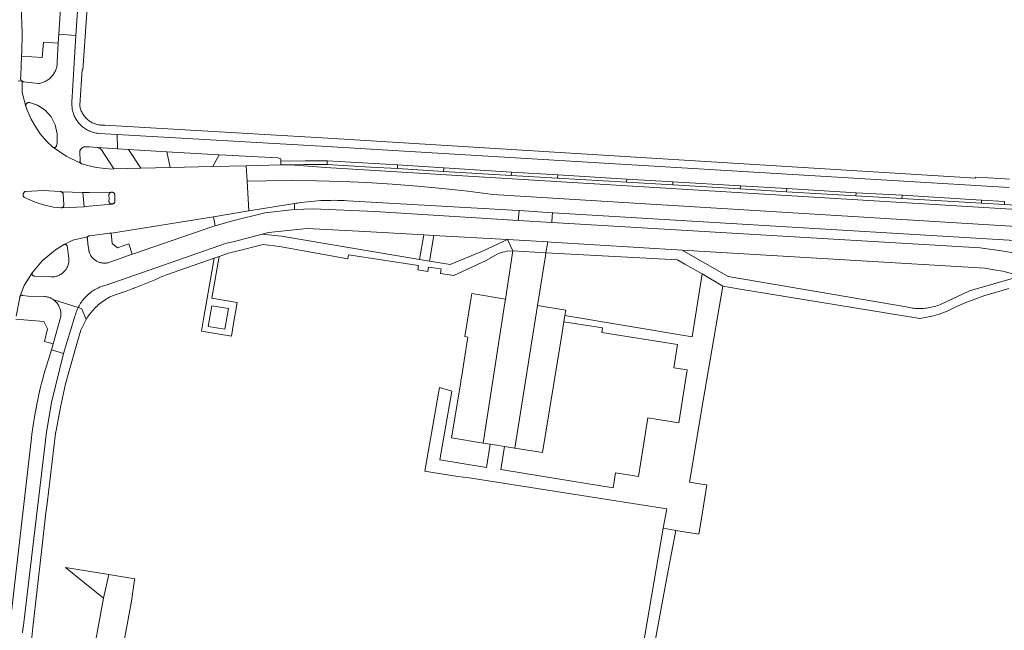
# Model space of a CAD drawing. Extents: x 146402 to 164798, y 455483 to 464134.
# Tile 389 of 575: x 158488 to 158660, y 460861 to 460967. Entities that reach past the tile are written whole.
import ezdxf

# ---------------------------------------------------------------- set-up
doc = ezdxf.new("R2010")
doc.units = 0
doc.header["$LTSCALE"] = 0.2
for name, color, linetype, lineweight in [('B-XX-VH-VERHARDING_ASFALT-GV', 252, 'CONTINUOUS', 18), ('B-XX-VH-VERHARDING_BETONSTRAATSTEEN-GV', 252, 'CONTINUOUS', 18), ('B-XX-VH-VERHARDING_STRAATBAKSTEEN-GV', 252, 'CONTINUOUS', 18), ('B-XX-VH-VERHARDING_TEGEL-GV', 252, 'CONTINUOUS', 18)]:
    doc.layers.add(name, color=color, linetype=linetype, lineweight=lineweight)

msp = doc.modelspace()

# ---------------------------------------------------------------- linework, layer by layer
at = {"layer": 'B-XX-VH-VERHARDING_ASFALT-GV'}
for points in [[(158487.651, 460956.639), (158488.33, 460956.604), (158488.26, 460956.658), (158488.196, 460956.718), (158488.138, 460956.784), (158488.085, 460956.856), (158488.04, 460956.931), (158488.068, 460957.583), (158488.233, 460960.975), (158488.268, 460961.691), (158488.297, 460964.938), (158488.123, 460969.826), (158488.003, 460974.312), (158489.686, 461000), (158491.34, 461025.608), (158491.219, 461027.821), (158490.65, 461036.208), (158490.31, 461044.607), (158486.826, 461044.464)], [(158487.302, 460915.607), (158487.905, 460918.882), (158487.908, 460918.937), (158487.918, 460918.99), (158487.937, 460919.042), (158487.962, 460919.09), (158487.995, 460919.134), (158488.702, 460920.958), (158490.069, 460923.195), (158491.788, 460925.29), (158494.124, 460927.194), (158495.53, 460928.082), (158495.584, 460928.109), (158495.641, 460928.13), (158497.158, 460928.9), (158499.744, 460929.445), (158499.776, 460929.49), (158499.815, 460929.529), (158499.859, 460929.562), (158499.907, 460929.588), (158499.959, 460929.607), (158500, 460929.616), (158500.012, 460929.619), (158500.067, 460929.622), (158500.122, 460929.618), (158503.572, 460930.068), (158503.859, 460930.102), (158505.026, 460930.241), (158521.734, 460932.966), (158527.883, 460933.969), (158527.579, 460939.155), (158527.421, 460941.85), (158521.619, 460941.719), (158514.165, 460941.55), (158509.017, 460941.434), (158508.982, 460941.433), (158504.316, 460941.293), (158503.915, 460941.281), (158501.265, 460941.538), (158500, 460941.821), (158499.764, 460941.874), (158498.733, 460942.161), (158498.677, 460942.184), (158498.624, 460942.214), (158498.576, 460942.251), (158498.532, 460942.293), (158496.024, 460943.535), (158493.794, 460945.025), (158493.742, 460945.047), (158493.694, 460945.077), (158493.691, 460945.079), (158492.589, 460946.116), (158491.487, 460947.441), (158490.693, 460948.589), (158489.872, 460949.974), (158489.248, 460951.43), (158488.958, 460952.204), (158488.333, 460954.624), (158488.33, 460956.604), (158487.651, 460956.639)], [(158660.57, 460938.036), (158541.495, 460945.213), (158504.916, 460947.297), (158504.943, 460944.823), (158506.863, 460944.706), (158513.602, 460944.269), (158522.702, 460943.77), (158532.937, 460943.205), (158533.467, 460943.03), (158533.494, 460942.636), (158537.7, 460942.692), (158541.582, 460942.714), (158541.617, 460942.714), (158553.851, 460941.991), (158561.915, 460941.489), (158573.733, 460940.748), (158581.808, 460940.288), (158593.847, 460939.532), (158601.903, 460939.064), (158613.692, 460938.325), (158621.788, 460937.865), (158633.889, 460937.149), (158641.909, 460936.693), (158655.778, 460935.87), (158659.79, 460935.62)], [(158670.441, 460930.722), (158570.468, 460936.85), (158566.092, 460937.413), (158561.707, 460937.901), (158557.314, 460938.316), (158552.914, 460938.656), (158548.51, 460938.921), (158544.102, 460939.112), (158539.691, 460939.228), (158535.279, 460939.269), (158530.867, 460939.236), (158527.579, 460939.155), (158527.883, 460933.969), (158535.835, 460935.266), (158536.118, 460935.312), (158536.356, 460935.348), (158536.936, 460935.431), (158537.516, 460935.506), (158538.098, 460935.573), (158538.68, 460935.631), (158539.263, 460935.682), (158539.847, 460935.725), (158540.431, 460935.76), (158541.016, 460935.787), (158541.601, 460935.806), (158542.187, 460935.817), (158542.772, 460935.82), (158543.357, 460935.815), (158543.942, 460935.802), (158544.527, 460935.781), (158545.112, 460935.752), (158574.973, 460934.073), (158575.07, 460934.065), (158580.865, 460933.62), (158581.01, 460933.609), (158670.299, 460928.317)], [(158662.005, 460926.518), (158659.26, 460927.037), (158655.523, 460927.509), (158580.793, 460931.965), (158580.763, 460931.967), (158574.922, 460932.327), (158549.877, 460933.872), (158539.117, 460934.314), (158535.875, 460934.194), (158535.87, 460934.194), (158530.652, 460933.617), (158525.023, 460932.243), (158522.038, 460931.379), (158521.614, 460931.256), (158507.732, 460926.483), (158507.542, 460926.415), (158503.601, 460925.012), (158503.459, 460924.967), (158503.314, 460924.929), (158503.167, 460924.9), (158503.019, 460924.878), (158502.871, 460924.864), (158502.721, 460924.858), (158502.572, 460924.86), (158502.423, 460924.87), (158502.274, 460924.889), (158502.127, 460924.915), (158501.982, 460924.948), (158501.838, 460924.99), (158501.697, 460925.039), (158501.559, 460925.096), (158501.424, 460925.16), (158501.292, 460925.231), (158501.165, 460925.309), (158501.042, 460925.394), (158500.923, 460925.485), (158500.81, 460925.582), (158500.702, 460925.686), (158500.6, 460925.795), (158500.503, 460925.909), (158500.413, 460926.028), (158500.33, 460926.152), (158500.253, 460926.28), (158500.183, 460926.413), (158500.121, 460926.548), (158500.065, 460926.687), (158500.017, 460926.829), (158500, 460926.891), (158499.977, 460926.973), (158499.948, 460927.103), (158499.811, 460928.21), (158499.716, 460929.095), (158499.704, 460929.128), (158499.691, 460929.181), (158499.686, 460929.236), (158499.688, 460929.291), (158499.699, 460929.345), (158499.718, 460929.397), (158499.744, 460929.445), (158497.158, 460928.9), (158495.641, 460928.13), (158495.7, 460928.142), (158495.76, 460928.147), (158495.82, 460928.143), (158495.879, 460928.132), (158495.937, 460928.113), (158495.991, 460928.086), (158496.041, 460928.053), (158496.087, 460928.013), (158496.126, 460927.968), (158496.151, 460927.932), (158496.48, 460925.725), (158496.489, 460925.57), (158496.491, 460925.415), (158496.484, 460925.26), (158496.469, 460925.106), (158496.447, 460924.953), (158496.416, 460924.801), (158496.378, 460924.65), (158496.332, 460924.502), (158496.278, 460924.357), (158496.217, 460924.214), (158496.149, 460924.075), (158496.074, 460923.94), (158495.991, 460923.808), (158495.902, 460923.681), (158495.807, 460923.559), (158495.705, 460923.442), (158495.598, 460923.33), (158495.485, 460923.224), (158495.367, 460923.124), (158495.243, 460923.03), (158495.115, 460922.943), (158494.983, 460922.862), (158494.846, 460922.788), (158494.706, 460922.722), (158494.563, 460922.662), (158494.417, 460922.611), (158494.268, 460922.566), (158494.118, 460922.53), (158493.965, 460922.501), (158493.812, 460922.48), (158493.657, 460922.468), (158493.502, 460922.463), (158493.367, 460922.465), (158490.419, 460922.619), (158490.362, 460922.627), (158490.307, 460922.644), (158490.254, 460922.667), (158490.206, 460922.698), (158490.162, 460922.735), (158490.123, 460922.778), (158490.091, 460922.826), (158490.066, 460922.878), (158490.048, 460922.933), (158490.038, 460922.99), (158490.036, 460923.047), (158490.042, 460923.104), (158490.056, 460923.16), (158490.069, 460923.195), (158488.702, 460920.958), (158487.995, 460919.134), (158488.033, 460919.173), (158488.077, 460919.206), (158488.125, 460919.232), (158488.177, 460919.251), (158488.23, 460919.262), (158488.285, 460919.266), (158488.339, 460919.261), (158488.391, 460919.249), (158489.367, 460919.118), (158492.204, 460919.052), (158492.352, 460919.038), (158492.508, 460919.016), (158492.662, 460918.986), (158492.815, 460918.948), (158492.966, 460918.902), (158493.114, 460918.848), (158493.26, 460918.788), (158493.402, 460918.719), (158493.54, 460918.644), (158493.674, 460918.562), (158493.804, 460918.473), (158493.826, 460918.457), (158498.103, 460917.122), (158498.155, 460917.226), (158498.271, 460917.442), (158498.395, 460917.653), (158498.525, 460917.861), (158498.662, 460918.063), (158498.806, 460918.262), (158498.956, 460918.455), (158499.112, 460918.644), (158499.274, 460918.828), (158499.442, 460919.006), (158499.616, 460919.178), (158499.796, 460919.345), (158499.981, 460919.505), (158500, 460919.521), (158500.171, 460919.66), (158500.365, 460919.808), (158500.565, 460919.95), (158500.769, 460920.085), (158500.978, 460920.214), (158501.19, 460920.335), (158501.407, 460920.45), (158501.627, 460920.558), (158501.85, 460920.658), (158502.077, 460920.751), (158502.306, 460920.836), (158502.539, 460920.914), (158502.773, 460920.984), (158503.01, 460921.047), (158524.014, 460928.347), (158525.158, 460928.587), (158530.211, 460929.901), (158531.297, 460930.183), (158538.055, 460930.93), (158548.112, 460930.37), (158558.404, 460929.787), (158560.168, 460929.687), (158573.022, 460928.959), (158580.046, 460928.561), (158580.668, 460928.526), (158603.537, 460927.156), (158656.362, 460923.992), (158657.913, 460923.72), (158659.502, 460923.436), (158662.687, 460922.599)]]:
    msp.add_lwpolyline(points, dxfattribs=at)
for points in [[(158541.291, 460941.572), (158535.186, 460942.021), (158533.462, 460941.987), (158527.421, 460941.85), (158527.579, 460939.155), (158530.867, 460939.236), (158535.279, 460939.269), (158539.691, 460939.228), (158544.102, 460939.112), (158548.51, 460938.921), (158552.914, 460938.656), (158557.314, 460938.316), (158561.707, 460937.901), (158566.092, 460937.413), (158570.468, 460936.85), (158670.441, 460930.722), (158670.614, 460933.661), (158661.924, 460934.192)], [(158488.938, 460937.371), (158491.97, 460937.535), (158494.973, 460937.369), (158495.014, 460937.363), (158495.08, 460937.347), (158495.144, 460937.324), (158495.204, 460937.293), (158498.941, 460937.202), (158500, 460937.208), (158503.874, 460937.229), (158503.925, 460937.238), (158503.99, 460937.242), (158504.054, 460937.238), (158504.118, 460937.226), (158504.179, 460937.206), (158504.238, 460937.179), (158504.293, 460937.145), (158504.343, 460937.104), (158504.388, 460937.057), (158504.427, 460937.006), (158504.459, 460936.949), (158504.484, 460936.89), (158504.501, 460936.827), (158504.511, 460936.763), (158504.513, 460936.72), (158504.513, 460935.683), (158504.507, 460935.619), (158504.494, 460935.556), (158504.473, 460935.495), (158504.444, 460935.437), (158504.408, 460935.383), (158504.366, 460935.334), (158504.319, 460935.291), (158504.266, 460935.253), (158504.209, 460935.223), (158504.149, 460935.2), (158504.086, 460935.185), (158504.022, 460935.177), (158503.958, 460935.177), (158500, 460934.789), (158499.139, 460934.707), (158495.164, 460934.503), (158495.099, 460934.496), (158493.812, 460934.64), (158492.068, 460935.011), (158490.566, 460935.481), (158488.759, 460936.311), (158488.715, 460936.343), (158488.664, 460936.389), (158488.619, 460936.441), (158488.58, 460936.497), (158488.548, 460936.558), (158488.523, 460936.622), (158488.506, 460936.688), (158488.497, 460936.756), (158488.495, 460936.824), (158488.502, 460936.892), (158488.516, 460936.959), (158488.539, 460937.024), (158488.568, 460937.086), (158488.605, 460937.144), (158488.648, 460937.197), (158488.697, 460937.245), (158488.751, 460937.287), (158488.81, 460937.322), (158488.873, 460937.35)], [(158498.941, 460937.202), (158495.204, 460937.293), (158495.26, 460937.256), (158495.312, 460937.211), (158495.357, 460937.162), (158495.397, 460937.107), (158495.43, 460937.048), (158495.455, 460936.985), (158495.474, 460936.92), (158495.484, 460936.853), (158495.611, 460935.063), (158495.611, 460935.003), (158495.603, 460934.938), (158495.587, 460934.874), (158495.564, 460934.813), (158495.533, 460934.755), (158495.496, 460934.701), (158495.452, 460934.652), (158495.402, 460934.609), (158495.348, 460934.572), (158495.29, 460934.541), (158495.228, 460934.519), (158495.164, 460934.503), (158499.139, 460934.707)]]:
    msp.add_lwpolyline(points, close=True, dxfattribs=at)
at = {"layer": 'B-XX-VH-VERHARDING_BETONSTRAATSTEEN-GV'}
msp.add_lwpolyline([(158495.762, 460981.05), (158494.702, 460964.81), (158497.688, 460964.582), (158498.661, 460979.055)], dxfattribs=at)
for points in [[(158497.688, 460964.582), (158494.702, 460964.81), (158494.62, 460963.198), (158494.455, 460959.982), (158494.455, 460959.923), (158494.45, 460959.749), (158494.437, 460959.575), (158494.415, 460959.402), (158494.386, 460959.23), (158494.349, 460959.06), (158494.304, 460958.892), (158494.252, 460958.726), (158494.192, 460958.562), (158494.124, 460958.402), (158494.049, 460958.244), (158493.968, 460958.09), (158493.879, 460957.941), (158493.783, 460957.795), (158493.681, 460957.654), (158493.572, 460957.518), (158493.457, 460957.387), (158493.337, 460957.261), (158493.21, 460957.141), (158493.079, 460957.027), (158492.942, 460956.919), (158492.8, 460956.818), (158492.654, 460956.723), (158492.504, 460956.635), (158492.35, 460956.554), (158492.192, 460956.48), (158492.031, 460956.413), (158491.867, 460956.354), (158491.701, 460956.302), (158491.532, 460956.258), (158491.362, 460956.222), (158491.19, 460956.194), (158488.558, 460956.483), (158488.482, 460956.515), (158488.404, 460956.556), (158488.33, 460956.604), (158488.333, 460954.624), (158488.958, 460952.204), (158488.948, 460952.27), (158488.946, 460952.336), (158488.952, 460952.402), (158488.966, 460952.467), (158488.988, 460952.53), (158489.017, 460952.589), (158489.053, 460952.645), (158489.095, 460952.696), (158489.144, 460952.741), (158489.197, 460952.781), (158489.255, 460952.813), (158489.316, 460952.839), (158489.38, 460952.857), (158489.445, 460952.867), (158489.512, 460952.869), (158489.578, 460952.863), (158489.608, 460952.858), (158491.024, 460952.391), (158492.344, 460951.549), (158493.39, 460950.351), (158494.07, 460948.96), (158494.416, 460947.416), (158494.409, 460945.863), (158494.318, 460945.318), (158494.302, 460945.264), (158494.279, 460945.212), (158494.249, 460945.164), (158494.212, 460945.121), (158494.17, 460945.084), (158494.122, 460945.053), (158494.071, 460945.029), (158494.017, 460945.012), (158493.962, 460945.003), (158493.905, 460945.003), (158493.849, 460945.01), (158493.794, 460945.025), (158496.024, 460943.535), (158498.532, 460942.293), (158498.495, 460942.341), (158498.465, 460942.394), (158498.442, 460942.45), (158498.426, 460942.508), (158498.418, 460942.569), (158498.418, 460942.629), (158498.42, 460942.653), (158498.386, 460944.261), (158498.396, 460944.348), (158498.415, 460944.434), (158498.44, 460944.518), (158498.474, 460944.6), (158498.514, 460944.677), (158498.562, 460944.751), (158498.616, 460944.821), (158498.677, 460944.885), (158498.742, 460944.943), (158498.813, 460944.995), (158498.888, 460945.041), (158498.967, 460945.079), (158499.049, 460945.11), (158499.134, 460945.133), (158499.221, 460945.149), (158499.308, 460945.157), (158499.396, 460945.157), (158499.484, 460945.148), (158499.494, 460945.147), (158500, 460945.119), (158501.491, 460945.035), (158501.497, 460945.034), (158504.943, 460944.823), (158504.916, 460947.297), (158501.71, 460947.48), (158501.635, 460947.487), (158501.434, 460947.51), (158501.234, 460947.541), (158501.036, 460947.581), (158500.839, 460947.628), (158500.644, 460947.682), (158500.452, 460947.745), (158500.262, 460947.815), (158500.075, 460947.892), (158500, 460947.927), (158499.891, 460947.977), (158499.711, 460948.069), (158499.534, 460948.168), (158499.362, 460948.274), (158499.194, 460948.387), (158499.03, 460948.506), (158498.871, 460948.631), (158498.718, 460948.763), (158498.569, 460948.901), (158498.427, 460949.044), (158498.29, 460949.193), (158498.159, 460949.348), (158498.034, 460949.507), (158497.916, 460949.671), (158497.804, 460949.84), (158497.699, 460950.013), (158497.6, 460950.19), (158497.51, 460950.37), (158497.426, 460950.555), (158497.349, 460950.742), (158497.28, 460950.932), (158497.219, 460951.125), (158497.165, 460951.32), (158497.119, 460951.517), (158497.081, 460951.716), (158497.05, 460951.916), (158497.028, 460952.117), (158497.013, 460952.319), (158497.007, 460952.521), (158497.008, 460952.724), (158497.018, 460952.926)], [(158522.702, 460943.77), (158513.602, 460944.269), (158514.165, 460941.55), (158521.619, 460941.719)], [(158541.547, 460942.043), (158537.506, 460942.067), (158535.186, 460942.021), (158541.291, 460941.572), (158661.924, 460934.192), (158670.614, 460933.661), (158670.66, 460934.434), (158666.785, 460934.663), (158659.758, 460935.078), (158655.745, 460935.315), (158641.877, 460936.135), (158633.857, 460936.609), (158621.757, 460937.325), (158613.661, 460937.803), (158601.87, 460938.5), (158593.814, 460938.976), (158581.773, 460939.688), (158573.699, 460940.166), (158561.878, 460940.864), (158553.813, 460941.341), (158549.097, 460941.62), (158541.586, 460942.041)], [(158494.973, 460937.369), (158491.97, 460937.535), (158488.938, 460937.371), (158488.873, 460937.35), (158488.81, 460937.322), (158488.751, 460937.287), (158488.697, 460937.245), (158488.648, 460937.197), (158488.605, 460937.144), (158488.568, 460937.086), (158488.539, 460937.024), (158488.516, 460936.959), (158488.502, 460936.892), (158488.495, 460936.824), (158488.497, 460936.756), (158488.506, 460936.688), (158488.523, 460936.622), (158488.548, 460936.558), (158488.58, 460936.497), (158488.619, 460936.441), (158488.664, 460936.389), (158488.715, 460936.343), (158488.759, 460936.311), (158490.566, 460935.481), (158492.068, 460935.011), (158493.812, 460934.64), (158495.099, 460934.496), (158495.164, 460934.503), (158495.228, 460934.519), (158495.29, 460934.541), (158495.348, 460934.572), (158495.402, 460934.609), (158495.452, 460934.652), (158495.496, 460934.701), (158495.533, 460934.755), (158495.564, 460934.813), (158495.587, 460934.874), (158495.603, 460934.938), (158495.611, 460935.003), (158495.611, 460935.063), (158495.484, 460936.853), (158495.474, 460936.92), (158495.455, 460936.985), (158495.43, 460937.048), (158495.397, 460937.107), (158495.357, 460937.162), (158495.312, 460937.211), (158495.26, 460937.256), (158495.204, 460937.293), (158495.144, 460937.324), (158495.08, 460937.347), (158495.014, 460937.363)], [(158659.79, 460935.62), (158655.778, 460935.87), (158655.745, 460935.315), (158659.758, 460935.078)], [(158580.865, 460933.62), (158575.07, 460934.065), (158575.013, 460933.389), (158574.922, 460932.327), (158580.763, 460931.967), (158580.829, 460933.034)], [(158495.82, 460928.143), (158495.76, 460928.147), (158495.7, 460928.142), (158495.641, 460928.13), (158495.584, 460928.109), (158495.53, 460928.082), (158494.124, 460927.194), (158491.788, 460925.29), (158490.069, 460923.195), (158490.056, 460923.16), (158490.042, 460923.104), (158490.036, 460923.047), (158490.038, 460922.99), (158490.048, 460922.933), (158490.066, 460922.878), (158490.091, 460922.826), (158490.123, 460922.778), (158490.162, 460922.735), (158490.206, 460922.698), (158490.254, 460922.667), (158490.307, 460922.644), (158490.362, 460922.627), (158490.419, 460922.619), (158493.367, 460922.465), (158493.502, 460922.463), (158493.657, 460922.468), (158493.812, 460922.48), (158493.965, 460922.501), (158494.118, 460922.53), (158494.268, 460922.566), (158494.417, 460922.611), (158494.563, 460922.662), (158494.706, 460922.722), (158494.846, 460922.788), (158494.983, 460922.862), (158495.115, 460922.943), (158495.243, 460923.03), (158495.367, 460923.124), (158495.485, 460923.224), (158495.598, 460923.33), (158495.705, 460923.442), (158495.807, 460923.559), (158495.902, 460923.681), (158495.991, 460923.808), (158496.074, 460923.94), (158496.149, 460924.075), (158496.217, 460924.214), (158496.278, 460924.357), (158496.332, 460924.502), (158496.378, 460924.65), (158496.416, 460924.801), (158496.447, 460924.953), (158496.469, 460925.106), (158496.484, 460925.26), (158496.491, 460925.415), (158496.489, 460925.57), (158496.48, 460925.725), (158496.151, 460927.932), (158496.126, 460927.968), (158496.087, 460928.013), (158496.041, 460928.053), (158495.991, 460928.086), (158495.937, 460928.113), (158495.879, 460928.132)], [(158579.747, 460926.684), (158573.968, 460926.99), (158573.862, 460926.271), (158572.665, 460918.584), (158572.564, 460917.934), (158568.759, 460893.492), (158570.026, 460893.288), (158571.153, 460893.106), (158572.526, 460892.884), (158574.308, 460892.598), (158578.28, 460917.492), (158579.661, 460926.148)], [(158503.438, 460870.545), (158495.874, 460871.803), (158502.537, 460866.426)]]:
    msp.add_lwpolyline(points, close=True, dxfattribs=at)
at = {"layer": 'B-XX-VH-VERHARDING_STRAATBAKSTEEN-GV'}
for points in [[(158572.665, 460918.584), (158566.822, 460919.571), (158566.712, 460918.893), (158565.608, 460912.055), (158566.119, 460911.949), (158565.461, 460907.87), (158564.978, 460904.872), (158564.915, 460904.479), (158564.867, 460904.181), (158564.574, 460902.36), (158563.287, 460894.372), (158568.759, 460893.492), (158572.564, 460917.934)], [(158583.193, 460916.664), (158578.28, 460917.492), (158574.308, 460892.598), (158579.129, 460891.823), (158582.375, 460911.667), (158582.858, 460914.616), (158583.042, 460915.738)]]:
    msp.add_lwpolyline(points, close=True, dxfattribs=at)
at = {"layer": 'B-XX-VH-VERHARDING_TEGEL-GV'}
for points in [[(158498.661, 460979.055), (158497.688, 460964.582), (158497.018, 460952.926), (158497.008, 460952.724), (158497.007, 460952.521), (158497.013, 460952.319), (158497.028, 460952.117), (158497.05, 460951.916), (158497.081, 460951.716), (158497.119, 460951.517), (158497.165, 460951.32), (158497.219, 460951.125), (158497.28, 460950.932), (158497.349, 460950.742), (158497.426, 460950.555), (158497.51, 460950.37), (158497.6, 460950.19), (158497.699, 460950.013), (158497.804, 460949.84), (158497.916, 460949.671), (158498.034, 460949.507), (158498.159, 460949.348), (158498.29, 460949.193), (158498.427, 460949.044), (158498.569, 460948.901), (158498.718, 460948.763), (158498.871, 460948.631), (158499.03, 460948.506), (158499.194, 460948.387), (158499.362, 460948.274), (158499.534, 460948.168), (158499.711, 460948.069), (158499.891, 460947.977), (158500, 460947.927), (158500.075, 460947.892), (158500.262, 460947.815), (158500.452, 460947.745), (158500.644, 460947.682), (158500.839, 460947.628), (158501.036, 460947.581), (158501.234, 460947.541), (158501.434, 460947.51), (158501.635, 460947.487), (158501.71, 460947.48), (158504.916, 460947.297), (158541.495, 460945.213), (158660.57, 460938.036)], [(158660.671, 460939.515), (158659.007, 460939.604), (158654.738, 460939.832), (158654.729, 460939.694), (158653.828, 460939.73), (158541.677, 460946.655), (158502.762, 460948.935), (158502.642, 460948.925), (158502.463, 460948.916), (158502.284, 460948.915), (158502.104, 460948.922), (158501.926, 460948.938), (158501.748, 460948.961), (158501.572, 460948.992), (158501.397, 460949.031), (158501.224, 460949.078), (158501.053, 460949.132), (158500.885, 460949.194), (158500.72, 460949.264), (158500.558, 460949.341), (158500.4, 460949.424), (158500.245, 460949.515), (158500.095, 460949.613), (158500, 460949.681), (158499.949, 460949.717), (158499.808, 460949.828), (158499.672, 460949.945), (158499.542, 460950.067), (158499.417, 460950.196), (158499.298, 460950.33), (158499.185, 460950.469), (158499.078, 460950.613), (158498.978, 460950.762), (158498.885, 460950.915), (158498.799, 460951.072), (158498.719, 460951.232), (158498.647, 460951.396), (158498.582, 460951.563), (158498.525, 460951.733), (158498.476, 460951.905), (158498.434, 460952.08), (158498.4, 460952.256), (158498.374, 460952.433), (158498.771, 460958.566), (158498.915, 460958.556), (158498.961, 460959.34), (158500, 460974.48)], [(158662.143, 460922.462), (158653.668, 460920.023), (158648.597, 460917.659), (158648.581, 460917.652), (158648.325, 460917.552), (158648.065, 460917.46), (158647.804, 460917.374), (158647.539, 460917.297), (158647.273, 460917.227), (158647.005, 460917.165), (158646.735, 460917.111), (158646.464, 460917.065), (158646.191, 460917.026), (158645.917, 460916.996), (158645.643, 460916.973), (158645.368, 460916.959), (158645.093, 460916.952), (158644.817, 460916.954), (158644.542, 460916.963), (158644.267, 460916.981), (158643.993, 460917.006), (158643.72, 460917.04), (158643.448, 460917.081), (158643.177, 460917.13), (158642.908, 460917.187), (158642.64, 460917.252), (158611.555, 460922.537), (158603.537, 460927.156), (158580.668, 460928.526), (158580.046, 460928.561), (158579.944, 460927.923), (158579.747, 460926.684), (158602.699, 460925.42), (158603.965, 460924.695), (158607.005, 460922.971), (158610.594, 460920.874), (158613.306, 460920.371), (158645.021, 460915.224), (158647.149, 460915.599), (158648.356, 460915.942), (158649.765, 460916.513), (158651.062, 460917.137), (158652.721, 460917.891), (158656.197, 460919.184), (158660.562, 460920.46)], [(158487.197, 460915.083), (158492.097, 460914.678), (158492.764, 460913.416), (158492.2, 460911.207), (158493.721, 460910.816), (158495.069, 460915.584), (158495.084, 460915.741), (158495.091, 460915.898), (158495.09, 460916.056), (158495.081, 460916.213), (158495.064, 460916.37), (158495.039, 460916.525), (158495.006, 460916.679), (158494.966, 460916.831), (158494.918, 460916.981), (158494.862, 460917.129), (158494.799, 460917.273), (158494.728, 460917.414), (158494.651, 460917.551), (158494.567, 460917.684), (158494.475, 460917.813), (158494.378, 460917.937), (158494.275, 460918.055), (158494.165, 460918.168), (158494.05, 460918.276), (158493.93, 460918.378), (158493.826, 460918.457), (158493.804, 460918.473), (158493.674, 460918.562), (158493.54, 460918.644), (158493.402, 460918.719), (158493.26, 460918.788), (158493.114, 460918.848), (158492.966, 460918.902), (158492.815, 460918.948), (158492.662, 460918.986), (158492.508, 460919.016), (158492.352, 460919.038), (158492.204, 460919.052), (158489.367, 460919.118), (158488.391, 460919.249), (158488.339, 460919.261), (158488.285, 460919.266), (158488.23, 460919.262), (158488.177, 460919.251), (158488.125, 460919.232), (158488.077, 460919.206), (158488.033, 460919.173), (158487.995, 460919.134), (158487.962, 460919.09), (158487.937, 460919.042), (158487.918, 460918.99), (158487.908, 460918.937), (158487.905, 460918.882), (158487.302, 460915.607)], [(158489.795, 460857.254), (158490.167, 460861.311), (158491.685, 460874.556), (158492.459, 460881.312), (158492.66, 460882.968), (158494.171, 460895.164), (158494.212, 460895.431), (158494.253, 460895.697), (158494.991, 460899.776), (158495.914, 460903.817), (158497.978, 460911.192), (158498.546, 460913.193), (158499.475, 460915.054), (158498.749, 460916.921), (158498.103, 460917.122), (158498.045, 460917.007), (158497.943, 460916.784), (158497.848, 460916.559), (158497.761, 460916.33), (158497.681, 460916.098), (158497.609, 460915.865), (158497.544, 460915.628), (158497.487, 460915.39), (158497.485, 460915.38), (158495.559, 460909.112), (158493.464, 460900.543), (158492.556, 460895.371), (158488.631, 460862.193), (158488.545, 460861.602), (158488.468, 460861.009), (158488.398, 460860.416)], [(158488.398, 460860.416), (158488.468, 460861.009), (158488.545, 460861.602), (158488.631, 460862.193), (158492.556, 460895.371), (158493.464, 460900.543), (158495.559, 460909.112), (158493.421, 460909.754), (158492.119, 460905.415), (158491.92, 460904.685), (158491.728, 460903.952), (158491.544, 460903.217), (158491.368, 460902.481), (158491.199, 460901.742), (158491.039, 460901.002), (158490.886, 460900.261), (158490.741, 460899.517), (158490.604, 460898.773), (158490.475, 460898.026), (158490.354, 460897.279), (158490.24, 460896.53), (158490.135, 460895.78), (158490.037, 460895.029), (158489.96, 460894.387), (158486.035, 460860.553)]]:
    msp.add_lwpolyline(points, dxfattribs=at)
for points in [[(158494.62, 460963.198), (158492.047, 460963.421), (158491.828, 460960.713), (158488.233, 460960.975), (158488.068, 460957.583), (158488.04, 460956.931), (158488.085, 460956.856), (158488.138, 460956.784), (158488.196, 460956.718), (158488.26, 460956.658), (158488.33, 460956.604), (158488.404, 460956.556), (158488.482, 460956.515), (158488.558, 460956.483), (158491.19, 460956.194), (158491.362, 460956.222), (158491.532, 460956.258), (158491.701, 460956.302), (158491.867, 460956.354), (158492.031, 460956.413), (158492.192, 460956.48), (158492.35, 460956.554), (158492.504, 460956.635), (158492.654, 460956.723), (158492.8, 460956.818), (158492.942, 460956.919), (158493.079, 460957.027), (158493.21, 460957.141), (158493.337, 460957.261), (158493.457, 460957.387), (158493.572, 460957.518), (158493.681, 460957.654), (158493.783, 460957.795), (158493.879, 460957.941), (158493.968, 460958.09), (158494.049, 460958.244), (158494.124, 460958.402), (158494.192, 460958.562), (158494.252, 460958.726), (158494.304, 460958.892), (158494.349, 460959.06), (158494.386, 460959.23), (158494.415, 460959.402), (158494.437, 460959.575), (158494.45, 460959.749), (158494.455, 460959.923), (158494.455, 460959.982)], [(158499.484, 460945.148), (158499.396, 460945.157), (158499.308, 460945.157), (158499.221, 460945.149), (158499.134, 460945.133), (158499.049, 460945.11), (158498.967, 460945.079), (158498.888, 460945.041), (158498.813, 460944.995), (158498.742, 460944.943), (158498.677, 460944.885), (158498.616, 460944.821), (158498.562, 460944.751), (158498.514, 460944.677), (158498.474, 460944.6), (158498.44, 460944.518), (158498.415, 460944.434), (158498.396, 460944.348), (158498.386, 460944.261), (158498.42, 460942.653), (158498.418, 460942.629), (158498.418, 460942.569), (158498.426, 460942.508), (158498.442, 460942.45), (158498.465, 460942.394), (158498.495, 460942.341), (158498.532, 460942.293), (158498.576, 460942.251), (158498.624, 460942.214), (158498.677, 460942.184), (158498.733, 460942.161), (158499.764, 460941.874), (158500, 460941.821), (158501.265, 460941.538), (158503.915, 460941.281), (158504.316, 460941.293), (158502.172, 460944.642), (158502.121, 460944.703), (158502.058, 460944.767), (158501.988, 460944.826), (158501.914, 460944.879), (158501.836, 460944.925), (158501.753, 460944.964), (158501.668, 460944.995), (158501.58, 460945.019), (158501.497, 460945.034), (158501.491, 460945.035), (158500, 460945.119), (158499.494, 460945.147)], [(158504.943, 460944.823), (158501.497, 460945.034), (158501.58, 460945.019), (158501.668, 460944.995), (158501.753, 460944.964), (158501.836, 460944.925), (158501.914, 460944.879), (158501.988, 460944.826), (158502.058, 460944.767), (158502.121, 460944.703), (158502.172, 460944.642), (158504.316, 460941.293), (158508.982, 460941.433), (158509.017, 460941.434), (158506.863, 460944.706)], [(158541.586, 460942.041), (158541.582, 460942.714), (158537.7, 460942.692), (158533.494, 460942.636), (158533.47, 460942.147), (158533.462, 460941.987), (158535.186, 460942.021), (158537.506, 460942.067), (158541.547, 460942.043)], [(158553.851, 460941.991), (158541.617, 460942.714), (158541.582, 460942.714), (158541.586, 460942.041), (158549.097, 460941.62), (158553.813, 460941.341)], [(158561.915, 460941.489), (158553.851, 460941.991), (158553.813, 460941.341), (158561.878, 460940.864)], [(158573.733, 460940.748), (158561.915, 460941.489), (158561.878, 460940.864), (158573.699, 460940.166)], [(158581.808, 460940.288), (158573.733, 460940.748), (158573.699, 460940.166), (158581.773, 460939.688)], [(158593.847, 460939.532), (158581.808, 460940.288), (158581.773, 460939.688), (158593.814, 460938.976)], [(158601.903, 460939.064), (158593.847, 460939.532), (158593.814, 460938.976), (158601.87, 460938.5)], [(158613.692, 460938.325), (158601.903, 460939.064), (158601.87, 460938.5), (158613.661, 460937.803)], [(158621.788, 460937.865), (158613.692, 460938.325), (158613.661, 460937.803), (158621.757, 460937.325)], [(158633.889, 460937.149), (158621.788, 460937.865), (158621.757, 460937.325), (158633.857, 460936.609)], [(158503.861, 460937.226), (158503.874, 460937.229), (158500, 460937.208), (158498.941, 460937.202), (158499.139, 460934.707), (158500, 460934.789), (158503.958, 460935.177), (158503.894, 460935.185), (158503.831, 460935.202), (158503.771, 460935.225), (158503.715, 460935.256), (158503.662, 460935.294), (158503.615, 460935.338), (158503.574, 460935.387), (158503.539, 460935.442), (158503.511, 460935.5), (158503.49, 460935.561), (158503.477, 460935.624), (158503.472, 460935.688), (158503.472, 460935.696), (158503.481, 460936.158), (158503.465, 460936.7), (158503.467, 460936.765), (158503.477, 460936.829), (158503.494, 460936.891), (158503.519, 460936.951), (158503.551, 460937.007), (158503.59, 460937.058), (158503.635, 460937.105), (158503.686, 460937.146), (158503.741, 460937.18), (158503.8, 460937.207)], [(158504.054, 460937.238), (158503.99, 460937.242), (158503.925, 460937.238), (158503.874, 460937.229), (158503.861, 460937.226), (158503.8, 460937.207), (158503.741, 460937.18), (158503.686, 460937.146), (158503.635, 460937.105), (158503.59, 460937.058), (158503.551, 460937.007), (158503.519, 460936.951), (158503.494, 460936.891), (158503.477, 460936.829), (158503.467, 460936.765), (158503.465, 460936.7), (158503.481, 460936.158), (158503.472, 460935.696), (158503.472, 460935.688), (158503.477, 460935.624), (158503.49, 460935.561), (158503.511, 460935.5), (158503.539, 460935.442), (158503.574, 460935.387), (158503.615, 460935.338), (158503.662, 460935.294), (158503.715, 460935.256), (158503.771, 460935.225), (158503.831, 460935.202), (158503.894, 460935.185), (158503.958, 460935.177), (158504.022, 460935.177), (158504.086, 460935.185), (158504.149, 460935.2), (158504.209, 460935.223), (158504.266, 460935.253), (158504.319, 460935.291), (158504.366, 460935.334), (158504.408, 460935.383), (158504.444, 460935.437), (158504.473, 460935.495), (158504.494, 460935.556), (158504.507, 460935.619), (158504.513, 460935.683), (158504.513, 460936.72), (158504.511, 460936.763), (158504.501, 460936.827), (158504.484, 460936.89), (158504.459, 460936.949), (158504.427, 460937.006), (158504.388, 460937.057), (158504.343, 460937.104), (158504.293, 460937.145), (158504.238, 460937.179), (158504.179, 460937.206), (158504.118, 460937.226)], [(158641.909, 460936.693), (158633.889, 460937.149), (158633.857, 460936.609), (158641.877, 460936.135)], [(158655.778, 460935.87), (158641.909, 460936.693), (158641.877, 460936.135), (158655.745, 460935.315)], [(158535.875, 460934.194), (158535.835, 460935.266), (158527.883, 460933.969), (158521.734, 460932.966), (158522.038, 460931.379), (158525.023, 460932.243), (158530.652, 460933.617), (158535.87, 460934.194)], [(158533.608, 460929.547), (158530.211, 460929.901), (158525.158, 460928.587), (158524.014, 460928.347), (158503.01, 460921.047), (158502.773, 460920.984), (158502.539, 460920.914), (158502.306, 460920.836), (158502.077, 460920.751), (158501.85, 460920.658), (158501.627, 460920.558), (158501.407, 460920.45), (158501.19, 460920.335), (158500.978, 460920.214), (158500.769, 460920.085), (158500.565, 460919.95), (158500.365, 460919.808), (158500.171, 460919.66), (158500, 460919.521), (158499.981, 460919.505), (158499.796, 460919.345), (158499.616, 460919.178), (158499.442, 460919.006), (158499.274, 460918.828), (158499.112, 460918.644), (158498.956, 460918.455), (158498.806, 460918.262), (158498.662, 460918.063), (158498.525, 460917.861), (158498.395, 460917.653), (158498.271, 460917.442), (158498.155, 460917.226), (158498.103, 460917.122), (158498.749, 460916.921), (158499.475, 460915.054), (158499.729, 460915.445), (158500, 460915.824), (158500.175, 460916.053), (158500.363, 460916.285), (158500.556, 460916.512), (158500.756, 460916.734), (158500.962, 460916.951), (158501.173, 460917.161), (158501.39, 460917.366), (158501.612, 460917.565), (158501.84, 460917.759), (158502.072, 460917.946), (158502.31, 460918.126), (158502.552, 460918.301), (158502.799, 460918.468), (158503.051, 460918.629), (158503.306, 460918.783), (158503.566, 460918.931), (158503.829, 460919.071), (158504.707, 460919.369), (158505.582, 460919.675), (158506.455, 460919.988), (158507.325, 460920.309), (158508.192, 460920.637), (158509.056, 460920.973), (158509.918, 460921.316), (158510.776, 460921.666), (158511.631, 460922.025), (158512.483, 460922.39), (158513.332, 460922.762), (158513.513, 460922.843), (158521.819, 460925.73), (158522.718, 460926.042), (158524.484, 460926.656), (158525.559, 460926.882), (158530.387, 460928.137), (158533.258, 460927.748), (158545.181, 460925.622), (158545.287, 460926.288), (158557.508, 460924.446), (158557.38, 460923.686), (158559.137, 460923.407), (158559.264, 460924.181), (158561.467, 460923.849), (158561.343, 460923.057), (158563.661, 460922.689), (158569.312, 460925.324), (158571.253, 460926.432), (158571.495, 460926.531), (158571.839, 460926.657), (158572.187, 460926.768), (158572.541, 460926.864), (158572.898, 460926.944), (158573.968, 460926.99), (158573.022, 460928.959), (158572.275, 460928.619), (158568.642, 460926.965), (158563.005, 460924.637), (158559.437, 460925.233), (158557.689, 460925.525)], [(158504.02, 460928.261), (158503.859, 460930.102), (158503.572, 460930.068), (158500.122, 460929.618), (158500.067, 460929.622), (158500.012, 460929.619), (158500, 460929.616), (158499.959, 460929.607), (158499.907, 460929.588), (158499.859, 460929.562), (158499.815, 460929.529), (158499.776, 460929.49), (158499.744, 460929.445), (158499.718, 460929.397), (158499.699, 460929.345), (158499.688, 460929.291), (158499.686, 460929.236), (158499.691, 460929.181), (158499.704, 460929.128), (158499.716, 460929.095), (158499.811, 460928.21), (158499.948, 460927.103), (158499.977, 460926.973), (158500, 460926.891), (158500.017, 460926.829), (158500.065, 460926.687), (158500.121, 460926.548), (158500.183, 460926.413), (158500.253, 460926.28), (158500.33, 460926.152), (158500.413, 460926.028), (158500.503, 460925.909), (158500.6, 460925.795), (158500.702, 460925.686), (158500.81, 460925.582), (158500.923, 460925.485), (158501.042, 460925.394), (158501.165, 460925.309), (158501.292, 460925.231), (158501.424, 460925.16), (158501.559, 460925.096), (158501.697, 460925.039), (158501.838, 460924.99), (158501.982, 460924.948), (158502.127, 460924.915), (158502.274, 460924.889), (158502.423, 460924.87), (158502.572, 460924.86), (158502.721, 460924.858), (158502.871, 460924.864), (158503.019, 460924.878), (158503.167, 460924.9), (158503.314, 460924.929), (158503.459, 460924.967), (158503.601, 460925.012), (158507.542, 460926.415), (158506.965, 460928.204), (158504.944, 460927.516)], [(158560.168, 460929.687), (158558.404, 460929.787), (158557.689, 460925.525), (158559.437, 460925.233)], [(158580.046, 460928.561), (158573.022, 460928.959), (158573.968, 460926.99), (158579.747, 460926.684), (158579.944, 460927.923)], [(158521.452, 460918.762), (158522.718, 460926.042), (158521.819, 460925.73), (158519.987, 460915.114), (158519.622, 460912.997), (158524.853, 460912.102), (158525.232, 460914.325), (158525.86, 460918.005)], [(158610.594, 460920.874), (158607.005, 460922.971), (158605.274, 460912.025), (158583.042, 460915.738), (158582.858, 460914.616), (158589.625, 460913.593), (158589.493, 460912.771), (158602.687, 460910.654), (158602.041, 460906.625), (158604.408, 460906.245), (158602.928, 460897.014), (158597.545, 460897.877), (158595.91, 460887.683), (158591.902, 460888.324), (158591.48, 460885.694), (158579.345, 460887.683), (158571.887, 460888.905), (158572.526, 460892.884), (158571.153, 460893.106), (158570.026, 460893.288), (158569.374, 460889.213), (158561.235, 460890.588), (158563.29, 460902.565), (158561.178, 460903.171), (158558.58, 460888.6), (158560.333, 460888.308), (158564.388, 460887.631), (158566.327, 460887.404), (158600.862, 460882.024), (158600.212, 460878.635), (158602.094, 460878.31), (158602.409, 460878.256), (158606.428, 460877.586), (158606.887, 460880.34), (158607.845, 460886.192), (158606.875, 460886.344), (158604.782, 460886.671), (158605.84, 460892.898), (158606.912, 460899.205), (158607.777, 460904.297), (158608.124, 460906.339)], [(158498.103, 460917.122), (158493.826, 460918.457), (158493.93, 460918.378), (158494.05, 460918.276), (158494.165, 460918.168), (158494.275, 460918.055), (158494.378, 460917.937), (158494.475, 460917.813), (158494.567, 460917.684), (158494.651, 460917.551), (158494.728, 460917.414), (158494.799, 460917.273), (158494.862, 460917.129), (158494.918, 460916.981), (158494.966, 460916.831), (158495.006, 460916.679), (158495.039, 460916.525), (158495.064, 460916.37), (158495.081, 460916.213), (158495.09, 460916.056), (158495.091, 460915.898), (158495.084, 460915.741), (158495.069, 460915.584), (158493.721, 460910.816), (158493.421, 460909.754), (158495.559, 460909.112), (158497.485, 460915.38), (158497.487, 460915.39), (158497.544, 460915.628), (158497.609, 460915.865), (158497.681, 460916.098), (158497.761, 460916.33), (158497.848, 460916.559), (158497.943, 460916.784), (158498.045, 460917.007)], [(158520.804, 460913.825), (158521.425, 460917.428), (158524.342, 460916.927), (158523.719, 460913.322)], [(158602.094, 460878.31), (158600.212, 460878.635), (158594.068, 460842.888), (158596.016, 460842.473), (158596.217, 460843.659), (158596.047, 460844.159), (158600.925, 460870.313), (158602.409, 460878.256)], [(158507.987, 460869.788), (158503.438, 460870.545), (158502.537, 460866.426), (158500.233, 460854.122), (158501.563, 460853.953), (158503.357, 460853.662), (158505.098, 460853.378), (158507.387, 460865.887), (158507.957, 460869.608)]]:
    msp.add_lwpolyline(points, close=True, dxfattribs=at)

doc.saveas('drawing.dxf')
